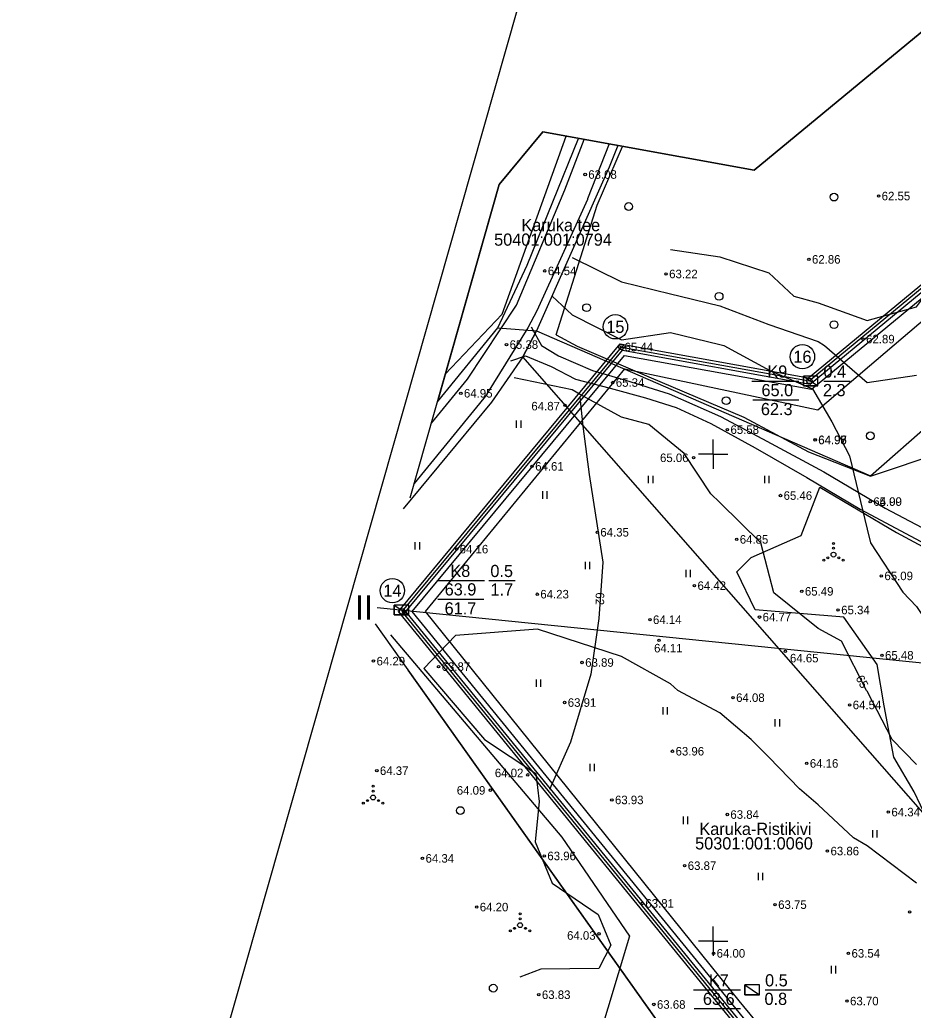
# Model space of a CAD drawing. Extents: x 530818 to 531740, y 6542340 to 6544024.
# Drawn here: x 530957.7 to 531141, y 6543385.8 to 6543589.2 of the extents above; entities that cross this region are included whole.
import ezdxf

# ---------------------------------------------------------------- set-up
doc = ezdxf.new("R2010")
doc.units = 0
for name, color, linetype in [('Geoloogiline punkt', 7, 'Continuous'), ('HALJASTUS', 7, 'Continuous'), ('Kataster', 7, 'Continuous'), ('Koordinaatvõrk', 7, 'Continuous'), ('KORGUSED', 7, 'Continuous'), ('KR_kaitseala', 7, 'Continuous'), ('KR_loomad_III', 7, 'Continuous'), ('Kõrguspunkt', 7, 'Continuous'), ('LAMAM maavara', 7, 'Continuous'), ('LAMAM__x0020__S__x0020__krig__x0020__1__x0020__tuunitud', 7, 'Continuous'), ('Läbilõike joon', 7, 'Continuous'), ('Maapinna horisontaal', 7, 'Continuous'), ('ME piir', 7, 'Continuous'), ('MET piir', 7, 'Continuous'), ('TEED', 7, 'Continuous'), ('Tervik', 7, 'Continuous'), ('Transport_VOOND', 7, 'Continuous'), ('Varuplokid', 7, 'Continuous'), ('Vormistus', 7, 'Continuous')]:
    doc.layers.add(name, color=color, linetype=linetype)

# ---------------------------------------------------------------- blocks, each defined once
blk = doc.blocks.new('PMNAEL')
at = {"layer": 'MET piir'}
blk.add_circle((0, 0), 0.57, dxfattribs=at)
blk = doc.blocks.new('me pp')
at = {"layer": 'ME piir', "xscale": 100, "yscale": 100}
blk.add_blockref('PMNAEL', (0, 0), dxfattribs=at)

msp = doc.modelspace()

# ---------------------------------------------------------------- linework, layer by layer
at = {"layer": 'Geoloogiline punkt'}
for p, q in [((531118.5, 6543516), (531121.5, 6543514)), ((531107.93, 6543515), (531117.6, 6543515)), ((531122.69, 6543515), (531128.11, 6543515)), ((531108.11, 6543511.16), (531117.6, 6543511.16)), ((531043.35, 6543474.08), (531053.02, 6543474.08)), ((531053.92, 6543474.05), (531059.34, 6543474.05)), ((531034.5, 6543469), (531037.5, 6543467)), ((531043.44, 6543470.24), (531052.93, 6543470.24)), ((531095.93, 6543390), (531105.6, 6543390)), ((531106.5, 6543391), (531109.5, 6543389)), ((531110.69, 6543390), (531116.11, 6543390)), ((531096.11, 6543386.16), (531105.6, 6543386.16))]:
    msp.add_line(p, q, dxfattribs=at)
for points in [[(531118.5, 6543514), (531121.5, 6543514), (531121.5, 6543516), (531118.5, 6543516)], [(531034.5, 6543467), (531037.5, 6543467), (531037.5, 6543469), (531034.5, 6543469)], [(531106.5, 6543389), (531109.5, 6543389), (531109.5, 6543391), (531106.5, 6543391)]]:
    msp.add_lwpolyline(points, close=True, dxfattribs=at)
for points in [[(531121.5, 6543514), (531118.5, 6543514), (531118.5, 6543516)], [(531037.5, 6543467), (531034.5, 6543467), (531034.5, 6543469)], [(531109.5, 6543389), (531106.5, 6543389), (531106.5, 6543391)]]:
    msp.add_lwpolyline(points, dxfattribs=at)
at = {"layer": 'HALJASTUS'}
for p, q in [((531059.58, 6543506.92), (531059.58, 6543505.4)), ((531060.49, 6543506.92), (531060.49, 6543505.4)), ((531086.67, 6543495.56), (531086.67, 6543494.04)), ((531087.58, 6543495.56), (531087.58, 6543494.04)), ((531110.53, 6543495.56), (531110.53, 6543494.04)), ((531111.44, 6543495.56), (531111.44, 6543494.04)), ((531064.93, 6543492.38), (531064.93, 6543490.85)), ((531065.84, 6543492.38), (531065.84, 6543490.85)), ((531038.76, 6543481.94), (531038.76, 6543480.42)), ((531039.67, 6543481.94), (531039.67, 6543480.42)), ((531073.7, 6543477.92), (531073.7, 6543476.4)), ((531074.61, 6543477.92), (531074.61, 6543476.4)), ((531094.36, 6543476.24), (531094.36, 6543474.72)), ((531095.27, 6543476.24), (531095.27, 6543474.72)), ((531063.62, 6543453.75), (531063.62, 6543452.23)), ((531064.53, 6543453.75), (531064.53, 6543452.23)), ((531089.66, 6543448.06), (531089.66, 6543446.54)), ((531090.57, 6543448.06), (531090.57, 6543446.54)), ((531112.66, 6543445.58), (531112.66, 6543444.06)), ((531113.57, 6543445.58), (531113.57, 6543444.06)), ((531074.64, 6543436.43), (531074.64, 6543434.91)), ((531075.55, 6543436.43), (531075.55, 6543434.91)), ((531093.83, 6543425.57), (531093.83, 6543424.05)), ((531094.74, 6543425.57), (531094.74, 6543424.05)), ((531132.66, 6543422.8), (531132.66, 6543421.28)), ((531133.57, 6543422.8), (531133.57, 6543421.28)), ((531109.22, 6543414.04), (531109.22, 6543412.51)), ((531110.13, 6543414.04), (531110.13, 6543412.51)), ((531124.2, 6543394.91), (531124.2, 6543393.39)), ((531125.11, 6543394.91), (531125.11, 6543393.39))]:
    msp.add_line(p, q, dxfattribs=at)
for points in [[(531067.75, 6543524.47), (531072.05, 6543522.16), (531086.78, 6543515.87), (531106.31, 6543507.59), (531119.55, 6543500.47), (531132.29, 6543495.51), (531147.19, 6543500.47), (531154.64, 6543511.4), (531163.41, 6543522.98), (531169.53, 6543534.73), (531181.78, 6543546.65), (531191.71, 6543557.9), (531198.83, 6543564.69), (531211.74, 6543577.93), (531222.16, 6543587.53), (531230.27, 6543595.31), (531240.87, 6543605.4), (531252.12, 6543614.67), (531259.57, 6543619.8), (531265.35, 6543622.77)], [(531067.75, 6543524.47), (531076.19, 6543551.12), (531081.4, 6543563.2)], [(531107.8, 6543478.79), (531118.06, 6543483.26), (531121.87, 6543493.19), (531137.59, 6543483.92), (531150.83, 6543476.81), (531171.85, 6543462.57), (531187.08, 6543447.68), (531201.31, 6543436.26), (531212.9, 6543424.18), (531224.48, 6543414.74), (531236.07, 6543406.8), (531245.17, 6543399.68), (531245.68, 6543398.98)], [(531181.89, 6543399.94), (531176.15, 6543407.46), (531172.02, 6543409.45), (531159.6, 6543405.14), (531147.69, 6543410.61), (531146.36, 6543417.72), (531143.88, 6543425.17), (531141.23, 6543430.63), (531137.09, 6543437.75), (531135.11, 6543448.34), (531133.62, 6543456.78), (531126.83, 6543466.55), (531108.63, 6543468.04), (531104.82, 6543475.81), (531107.8, 6543478.79)], [(531033.74, 6543462.91), (531068.91, 6543421.36), (531082.81, 6543401.01), (531071.59, 6543363.72)]]:
    msp.add_lwpolyline(points, dxfattribs=at)
for centre, radius in [((531124.79, 6543552.78), 0.8), ((531082.64, 6543550.84), 0.8), ((531101.2, 6543532.4), 0.8), ((531074, 6543530.08), 0.8), ((531124.79, 6543526.6), 0.8), ((531102.66, 6543510.97), 0.8), ((531132.24, 6543503.76), 0.8), ((531124.68, 6543481.67), 0.2), ((531124.68, 6543479.37), 0.5), ((531124.68, 6543480.67), 0.2), ((531122.68, 6543478.22), 0.2), ((531123.55, 6543478.72), 0.2), ((531125.81, 6543478.72), 0.2), ((531126.68, 6543478.22), 0.2), ((531030.17, 6543431.8), 0.2), ((531030.17, 6543430.8), 0.2), ((531028.17, 6543428.35), 0.2), ((531029.04, 6543428.85), 0.2), ((531030.17, 6543429.5), 0.5), ((531031.3, 6543428.85), 0.2), ((531032.17, 6543428.35), 0.2), ((531048.09, 6543426.81), 0.8), ((531060.35, 6543405.58), 0.2), ((531060.35, 6543403.28), 0.5), ((531060.35, 6543404.58), 0.2), ((531058.35, 6543402.13), 0.2), ((531059.22, 6543402.63), 0.2), ((531061.48, 6543402.63), 0.2), ((531062.35, 6543402.13), 0.2), ((531054.84, 6543390.35), 0.8)]:
    msp.add_circle(centre, radius, dxfattribs=at)
at = {"layer": 'Kataster'}
for points in [[(531043.38, 6543510.75), (531055.75, 6543525.91), (531061.82, 6543538.78), (531072.32, 6543564.84)], [(531043.38, 6543510.75), (531055.75, 6543525.91), (531061.82, 6543538.78), (531072.32, 6543564.84)], [(531080.4, 6543563.38), (531078.66, 6543558.9), (531063.73, 6543525.33), (531060.93, 6543520.01), (531054.5, 6543510.64), (531036.32, 6543488.8)], [(531030.6, 6543465.18), (531155.77, 6543288.9), (531303.32, 6543309.22), (531422.26, 6543233.13), (531405.74, 6543209.46)], [(531405.01, 6543208.42), (531422.26, 6543233.13), (531303.32, 6543309.22), (531155.77, 6543288.9), (531037.37, 6543455.64)]]:
    msp.add_lwpolyline(points, dxfattribs=at)
msp.add_lwpolyline([(531060.93, 6543520.01), (531063.73, 6543525.33), (531132.3, 6543495.56), (531158.18, 6543518.3), (531311.6, 6543378.22), (531216.34, 6543342.89)], close=True, dxfattribs=at)
at = {"layer": 'Koordinaatvõrk'}
for p, q in [((531100, 6543500), (531100, 6543503)), ((531100, 6543500), (531097, 6543500)), ((531100, 6543500), (531103, 6543500)), ((531100, 6543500), (531100, 6543497)), ((531100, 6543400), (531100, 6543403)), ((531100, 6543400), (531097, 6543400)), ((531100, 6543400), (531103, 6543400)), ((531100, 6543400), (531100, 6543397))]:
    msp.add_line(p, q, dxfattribs=at)
at = {"layer": 'KR_kaitseala'}
msp.add_line((531056.06, 6543555.34), (531043.38, 6543510.75), dxfattribs=at)
for points in [[(531043.38, 6543510.75), (531055.75, 6543525.91), (531063.73, 6543525.33), (531132.3, 6543495.56), (531158.18, 6543518.3), (531159.58, 6543517.01), (531175.96, 6543539.74), (531243.56, 6543608.37), (531256.37, 6543618.09), (531264.41, 6543619.55), (531233.46, 6543750.27)], [(531221.97, 6543652.18), (531108.38, 6543558.34), (531065.03, 6543566.15), (531056.06, 6543555.34)]]:
    msp.add_lwpolyline(points, dxfattribs=at)
at = {"layer": 'KR_loomad_III'}
for p, q in [((531056.65, 6543528.72), (531069.83, 6543565.28)), ((531056.06, 6543555.34), (531044.99, 6543516.41)), ((531044.99, 6543516.41), (531056.65, 6543528.72))]:
    msp.add_line(p, q, dxfattribs=at)
msp.add_lwpolyline([(531069.83, 6543565.28), (531065.03, 6543566.15), (531056.06, 6543555.34)], dxfattribs=at)
at = {"layer": 'Kõrguspunkt'}
for centre in [(531073.71, 6543557.42), (531133.94, 6543553), (531119.63, 6543540), (531065.41, 6543537.63), (531090.31, 6543537), (531130.74, 6543523.62), (531057.56, 6543522.49), (531081.14, 6543522), (531079.36, 6543514.7), (531048.19, 6543512.5), (531069.56, 6543510), (531102.9, 6543505.02), (531120.91, 6543502.89), (531120.92, 6543502.94), (531120.93, 6543502.9), (531095.97, 6543499.28), (531062.81, 6543497.5), (531113.81, 6543491.5), (531132.22, 6543490.26), (531076.19, 6543483.95), (531104.81, 6543482.5), (531047.31, 6543480.5), (531134.5, 6543475), (531096.13, 6543473), (531063.87, 6543471.24), (531118.18, 6543471.82), (531109.5, 6543466.53), (531125.63, 6543468), (531087, 6543466), (531088.88, 6543461.75), (531114.81, 6543459.5), (531134.63, 6543458.69), (531030.25, 6543457.5), (531043.61, 6543456.36), (531073.08, 6543457.22), (531069.5, 6543449), (531104.06, 6543450), (531128, 6543448.5), (531091.63, 6543439), (531119.19, 6543436.5), (531030.94, 6543435), (531061.91, 6543434.14), (531054.25, 6543431), (531079.19, 6543429), (531102.88, 6543426), (531135.94, 6543426.5), (531123.44, 6543418.5), (531040.31, 6543417), (531065.31, 6543417.5), (531094.13, 6543415.5), (531085.43, 6543407.74), (531051.44, 6543407), (531112.69, 6543407.5), (531140.31, 6543406), (531076.56, 6543401.5), (531100.06, 6543397.5), (531127.75, 6543397.5), (531064.19, 6543389), (531127.45, 6543387.69), (531087.81, 6543387)]:
    msp.add_circle(centre, 0.25, dxfattribs=at)
at = {"layer": 'LAMAM__x0020__S__x0020__krig__x0020__1__x0020__tuunitud'}
msp.add_lwpolyline([(531072.6, 6543511.67), (531073.21, 6543505.77), (531074.53, 6543495.84), (531077.35, 6543477.8), (531076.52, 6543466.22), (531074.86, 6543454.8), (531070.73, 6543440.89), (531066.42, 6543431.13)], dxfattribs=at)
at = {"layer": 'Läbilõike joon'}
msp.add_lwpolyline([(531031, 6543468.51), (531213, 6543450), (531364.69, 6543474.92)], dxfattribs=at)
at = {"layer": 'Maapinna horisontaal'}
for points in [[(531091.25, 6543542.02), (531101.35, 6543540.53), (531111.44, 6543537.22), (531116.57, 6543532.42), (531121.54, 6543531.09), (531131.63, 6543527.45), (531141.73, 6543530.27), (531143.38, 6543532.42), (531151.82, 6543540.03), (531155.8, 6543542.51), (531161.92, 6543548.47), (531164.07, 6543552.61), (531167.88, 6543562.7), (531172.02, 6543568.5), (531175.66, 6543572.8), (531182.11, 6543579.75), (531186.91, 6543582.9), (531192.21, 6543586.37), (531202.3, 6543592.66)], [(531071.06, 6543540.36), (531081.15, 6543535.4), (531091.25, 6543532.91), (531093.24, 6543532.42), (531101.35, 6543530.43), (531111.44, 6543526.62), (531121.54, 6543523.15), (531122.86, 6543522.32), (531131.63, 6543514.71), (531141.73, 6543516.2)], [(531066.92, 6543532.42), (531071.06, 6543528.61), (531081.15, 6543523.48), (531091.25, 6543524.97), (531101.35, 6543522.49), (531102.17, 6543522.32), (531111.61, 6543517.19), (531120.38, 6543513.38), (531124.35, 6543506.6), (531127.99, 6543499.65), (531131.63, 6543484.59), (531132.29, 6543481.77), (531138.91, 6543471.68), (531141.73, 6543468.7), (531146.53, 6543461.58), (531149.67, 6543451.49), (531151.82, 6543448.18), (531156.79, 6543441.39), (531161.92, 6543435.76), (531167.22, 6543431.29), (531172.02, 6543429.97), (531182.11, 6543425.17), (531186.08, 6543421.2), (531187.13, 6543417.44)], [(531141.73, 6543436.26), (531136.76, 6543441.39), (531131.63, 6543451.32), (531131.47, 6543451.49), (531126.34, 6543461.58), (531121.54, 6543464.23), (531112.43, 6543471.51), (531109.79, 6543481.77), (531101.35, 6543490.05), (531099.53, 6543491.87), (531094.06, 6543500.14), (531086.78, 6543506.1), (531081.15, 6543507.59), (531072.71, 6543512.23), (531071.06, 6543513.22), (531059.14, 6543515.7)], [(531141.73, 6543411.93), (531131.63, 6543419.54), (531128.82, 6543421.2), (531121.54, 6543427.98), (531117.73, 6543431.29), (531111.44, 6543437.75), (531107.8, 6543441.39), (531101.35, 6543446.85), (531092.74, 6543451.49), (531091.25, 6543452.81), (531081.15, 6543458.44), (531063.94, 6543464.06), (531047.06, 6543462.74), (531040.61, 6543455.95), (531053.02, 6543441.39), (531063.61, 6543434.44), (531064.27, 6543428.65), (531063.45, 6543420.37), (531066.92, 6543411.93), (531076.35, 6543405.48), (531079, 6543399.19), (531076.52, 6543394.39), (531064.6, 6543394.22), (531060.3, 6543392.57)]]:
    msp.add_lwpolyline(points, dxfattribs=at)
at = {"layer": 'ME piir'}
for points in [[(531208.26, 6543588.19), (531506.83, 6543352.68), (531423.25, 6543238.65), (531304.09, 6543315.77), (531166.89, 6543307.33), (531036.14, 6543467.71), (531081.15, 6543521.99), (531119.72, 6543515.04)], [(531208.27, 6543587.42), (531506, 6543352.57), (531423.1, 6543239.46), (531304.25, 6543316.38), (531167.16, 6543307.95), (531036.92, 6543467.71), (531081.39, 6543521.34), (531119.89, 6543514.4)]]:
    msp.add_lwpolyline(points, close=True, dxfattribs=at)
for centre in [(531079.92, 6543526.15), (531118.31, 6543520), (531034.14, 6543471.97)]:
    msp.add_circle(centre, 2.5, dxfattribs=at)
at = {"layer": 'MET piir'}
msp.add_lwpolyline([(531208.25, 6543588.96), (531507.66, 6543352.79), (531423.4, 6543237.84), (531303.93, 6543315.16), (531166.62, 6543306.71), (531035.36, 6543467.71), (531080.91, 6543522.64), (531119.55, 6543515.68)], close=True, dxfattribs=at)
at = {"layer": 'TEED'}
for points in [[(531042.14, 6543506.39), (531049.54, 6543515.37), (531059.64, 6543530.6), (531069.57, 6543554.26), (531073.49, 6543564.62)], [(531078.62, 6543563.7), (531074.2, 6543552.44), (531074.2, 6543552.28), (531063.78, 6543529.44), (531061.96, 6543525.96), (531053.68, 6543512.56), (531053.51, 6543512.39), (531053.51, 6543512.23), (531038.62, 6543494)], [(531062.62, 6543526.13), (531064.77, 6543522.32), (531068.24, 6543520.17), (531075.2, 6543517.19), (531081.98, 6543515.2), (531090.92, 6543512.39), (531101.51, 6543507.76), (531110.12, 6543503.12), (531122.7, 6543496.34), (531135.27, 6543488.89), (531154.14, 6543478.96), (531166.89, 6543470.68), (531179.3, 6543460.09)], [(531058.48, 6543519.18), (531061.46, 6543520.17), (531066.76, 6543518.02), (531071.72, 6543515.37), (531078.84, 6543513.55), (531086.12, 6543511.56), (531092.41, 6543509.58), (531099.53, 6543506.27), (531108.63, 6543501.3), (531119.22, 6543495.18), (531130.14, 6543488.72), (531145.7, 6543480.45), (531152.82, 6543476.48), (531161.59, 6543471.02), (531167.38, 6543466.71), (531177.64, 6543458.6)]]:
    msp.add_lwpolyline(points, dxfattribs=at)
at = {"layer": 'Tervik'}
msp.add_lwpolyline([(531121.49, 6543509.09), (531208.1, 6543582.9), (531351.59, 6543472.17), (531501.2, 6543352.18), (531421.6, 6543245.76), (531305.08, 6543320.08), (531168.37, 6543311.3), (531105.32, 6543387.77), (531040.94, 6543467.7), (531081.82, 6543517.52), (531121.49, 6543509.09)], dxfattribs=at)
at = {"layer": 'Transport_VOOND'}
msp.add_lwpolyline([(531037.76, 6543491.01), (531056.06, 6543555.34), (531065.03, 6543566.15), (531108.38, 6543558.34), (531221.97, 6543652.18), (531200.64, 6543749.64), (531239.18, 6543750.38)], dxfattribs=at)
at = {"layer": 'Varuplokid'}
msp.add_lwpolyline([(531208.28, 6543586.13), (531504.63, 6543352.38), (531422.85, 6543240.81), (531304.52, 6543317.4), (531167.61, 6543308.98), (531038.21, 6543467.7), (531081.79, 6543520.25), (531120.17, 6543513.33)], close=True, dxfattribs=at)
at = {"layer": 'Vormistus'}
msp.add_lwpolyline([(530957.66, 6543232.14), (531182.83, 6544023.92), (531740.12, 6543865.43), (531514.94, 6543073.65)], close=True, dxfattribs=at)

# ---------------------------------------------------------------- block references
at = {"layer": 'ME piir', "xscale": 0.009960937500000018, "yscale": 0.009960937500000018}
for p in [(531081.15, 6543521.99), (531119.72, 6543515.04), (531036.14, 6543467.71)]:
    msp.add_blockref('me pp', p, dxfattribs=at)

# ---------------------------------------------------------------- texts
at = {"layer": 'Geoloogiline punkt'}
for s, p in [('K9', (531111.11, 6543515.71)), ('0.4', (531122.63, 6543515.71)), ('65.0', (531109.9, 6543511.9)), ('2.3', (531122.52, 6543511.9)), ('62.3', (531109.78, 6543508.01)), ('K8', (531046.03, 6543474.78)), ('0.5', (531054.25, 6543474.76)), ('63.9', (531044.87, 6543470.98)), ('1.7', (531054.28, 6543470.95)), ('61.7', (531044.86, 6543467.08)), ('K7', (531099.1, 6543390.71)), ('0.5', (531110.64, 6543390.71)), ('63.6', (531097.88, 6543386.9)), ('0.8', (531110.52, 6543386.9))]:
    msp.add_text(s, height=2.5, dxfattribs=at).set_placement(p)
at = {"layer": 'Kataster'}
for s, p in [('Karuka tee', (531060.62, 6543545.78)), ('50401:001:0794', (531055.02, 6543542.8)), ('Karuka-Ristikivi', (531097.15, 6543421.81)), ('50301:001:0060', (531096.28, 6543418.83))]:
    msp.add_text(s, height=2.5, dxfattribs=at).set_placement(p)
at = {"layer": 'KORGUSED'}
for s, p in [('63.08', (531074.35, 6543556.54)), ('62.55', (531134.58, 6543552.12)), ('62.86', (531120.27, 6543539.12)), ('64.54', (531066.05, 6543536.75)), ('63.22', (531090.95, 6543536.12)), ('62.89', (531131.38, 6543522.75)), ('65.38', (531058.2, 6543521.62)), ('65.44', (531081.78, 6543521.12)), ('65.34', (531080, 6543513.83)), ('64.95', (531048.83, 6543511.62)), ('64.87', (531062.67, 6543508.98)), ('65.58', (531103.54, 6543504.15)), ('64.98', (531121.55, 6543502.02)), ('64.96', (531121.56, 6543502.07)), ('64.97', (531121.57, 6543502.03)), ('65.06', (531089.08, 6543498.37)), ('64.61', (531063.45, 6543496.62)), ('65.46', (531114.45, 6543490.62)), ('64.99', (531132.86, 6543489.38)), ('65.00', (531132.86, 6543489.38)), ('64.35', (531076.83, 6543483.08)), ('64.85', (531105.45, 6543481.62)), ('64.16', (531047.95, 6543479.62)), ('65.09', (531135.14, 6543474.12)), ('64.42', (531096.77, 6543472.12)), ('64.23', (531064.51, 6543470.37)), ('65.49', (531118.82, 6543470.95)), ('65.34', (531126.27, 6543467.12)), ('64.14', (531087.64, 6543465.12)), ('64.77', (531110.14, 6543465.66)), ('64.11', (531087.86, 6543459.29)), ('64.65', (531115.75, 6543457.24)), ('65.48', (531135.27, 6543457.82)), ('64.29', (531030.89, 6543456.62)), ('63.87', (531044.25, 6543455.49)), ('63.89', (531073.72, 6543456.34)), ('64.08', (531104.7, 6543449.12)), ('63.91', (531070.14, 6543448.12)), ('64.54', (531128.64, 6543447.62)), ('63.96', (531092.27, 6543438.12)), ('64.16', (531119.83, 6543435.62)), ('64.37', (531031.58, 6543434.12)), ('64.02', (531055.17, 6543433.67)), ('64.09', (531047.36, 6543430.08)), ('63.93', (531079.83, 6543428.12)), ('63.84', (531103.52, 6543425.12)), ('64.34', (531136.58, 6543425.62)), ('63.96', (531065.95, 6543416.62)), ('63.86', (531124.08, 6543417.62)), ('64.34', (531040.95, 6543416.12)), ('63.87', (531094.77, 6543414.62)), ('64.20', (531052.08, 6543406.12)), ('63.81', (531086.07, 6543406.87)), ('63.75', (531113.33, 6543406.62)), ('64.03', (531070, 6543400.29)), ('64.00', (531100.7, 6543396.62)), ('63.54', (531128.39, 6543396.62)), ('63.83', (531064.83, 6543388.12)), ('63.68', (531088.45, 6543386.12)), ('63.70', (531128.09, 6543386.82))]:
    msp.add_text(s, height=1.75, dxfattribs=at).set_placement(p)
at = {"layer": 'LAMAM maavara'}
msp.add_text('62', height=1.75, rotation=269.1651, dxfattribs=at).set_placement((531075.88, 6543471.62))
at = {"layer": 'Läbilõike joon'}
msp.add_text('II', height=5, dxfattribs=at).set_placement((531026.43, 6543466))
at = {"layer": 'Maapinna horisontaal'}
msp.add_text('65', height=1.75, rotation=298.8374, dxfattribs=at).set_placement((531129.18, 6543454.01))
at = {"layer": 'ME piir'}
for s, p in [('15', (531078.05, 6543524.9)), ('16', (531116.45, 6543518.75)), ('14', (531032.29, 6543470.72))]:
    msp.add_text(s, height=2.5, dxfattribs=at).set_placement(p)

doc.saveas('drawing.dxf')
